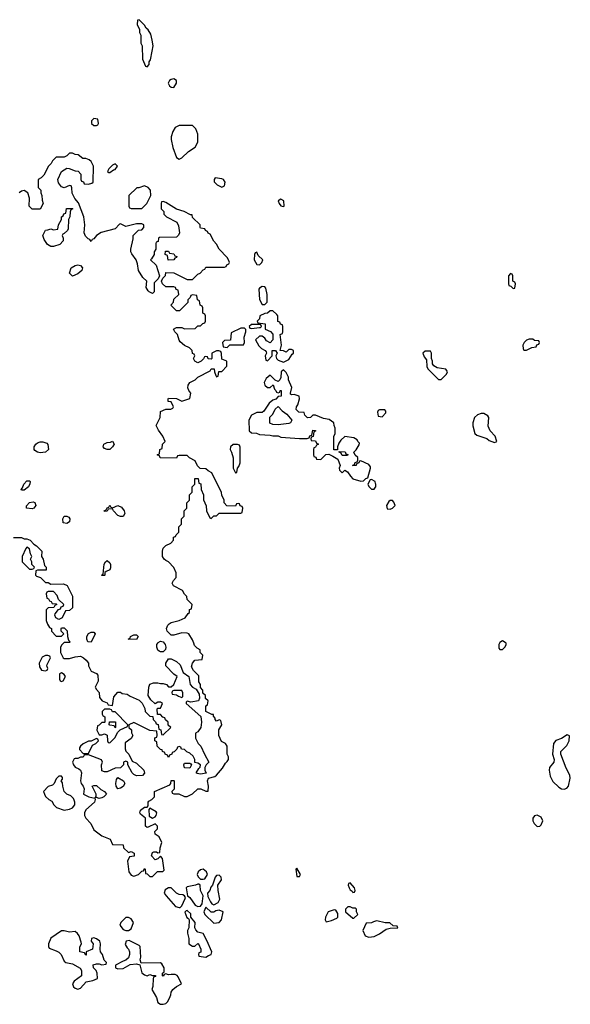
# Model space of a CAD drawing. Header units: inches. Extents: x 2601469 to 2753575, y 449403 to 582909.
# Tile 338 of 350: x 2707336 to 2711457, y 527298 to 534666. Entities that reach past the tile are written whole.
import ezdxf

# ---------------------------------------------------------------- set-up
doc = ezdxf.new("R2010")
doc.units = ezdxf.units.IN
doc.header["$MEASUREMENT"] = 0
for name, color, linetype in [('C7502', 7, 'Continuous'), ('C7503', 7, 'Continuous'), ('C7512', 7, 'Continuous'), ('C7513', 7, 'Continuous')]:
    doc.layers.add(name, color=color, linetype=linetype)

msp = doc.modelspace()

# ---------------------------------------------------------------- linework, layer by layer
at = {"layer": 'C7502', "color": 4, "elevation": 4}
for points in [[(2707663.7, 530000), (2707651.6, 529988.4), (2707642, 529970), (2707642, 529930), (2707662, 529890), (2707670, 529884.7), (2707710, 529884.7), (2707750, 529898), (2707790, 529902), (2707814, 529890), (2707832.7, 529872.7), (2707851.6, 529851.6), (2707852, 529830), (2707871.6, 529791.6), (2707910, 529774), (2707922, 529762), (2707923.6, 529716.4), (2707902, 529670), (2707910, 529654), (2707931.6, 529631.6), (2707932.7, 529592.7), (2707954, 529570), (2707990, 529554), (2707998, 529538), (2708030, 529534), (2708040.4, 529599.6), (2708070, 529634), (2708090, 529634), (2708103.6, 529623.6), (2708139.6, 529619.6), (2708163.6, 529603.6), (2708230, 529574), (2708251.6, 529551.6), (2708271.6, 529511.6), (2708274, 529490), (2708310, 529454), (2708332.7, 529452.7), (2708334, 529430), (2708352.7, 529412.7), (2708358, 529398), (2708372.7, 529392.7), (2708378, 529358), (2708392.7, 529352.7), (2708398, 529318), (2708410, 529314), (2708466, 529370), (2708447.3, 529387.3), (2708446, 529410), (2708427.3, 529427.3), (2708422, 529442), (2708407.3, 529447.3), (2708390, 529466), (2708367.3, 529467.3), (2708366, 529510), (2708370, 529514), (2708390, 529514), (2708406, 529550), (2708390, 529558), (2708370, 529558), (2708350, 529546), (2708316.4, 529576.4), (2708298, 529610), (2708302, 529670), (2708310, 529694), (2708336.4, 529703.6), (2708370, 529704.7), (2708390, 529698), (2708410, 529698), (2708434, 529690), (2708450, 529674), (2708470, 529674), (2708490, 529692), (2708515.3, 529750), (2708489.3, 529769.3), (2708428.7, 529830), (2708428.7, 529850), (2708450, 529882), (2708470, 529882), (2708510, 529862.8), (2708538, 529838), (2708560.7, 529780.7), (2708601, 529750), (2708612, 529690), (2708630, 529672), (2708656.9, 529656.9), (2708679.6, 529619.6), (2708682, 529590), (2708674, 529570), (2708618, 529558), (2708590, 529566), (2708582, 529558), (2708582, 529550), (2708690.8, 529450.8), (2708697.3, 529410), (2708690.8, 529370), (2708670, 529338), (2708652.7, 529327.3), (2708652, 529290), (2708672, 529250), (2708692, 529230), (2708718, 529170), (2708751.3, 529110), (2708732, 529090), (2708722, 529070), (2708722, 529050), (2708731.3, 529028.7), (2708690, 529019), (2708664, 529024), (2708658, 529030), (2708676.4, 529063.6), (2708687.3, 529072.7), (2708688, 529090), (2708670, 529102), (2708647.3, 529107.3), (2708646, 529130), (2708634.6, 529154.6), (2708610, 529178), (2708587.3, 529187.3), (2708570, 529206), (2708547.3, 529207.3), (2708542, 529222), (2708530, 529226), (2708518, 529222), (2708512.7, 529207.3), (2708492.7, 529187.3), (2708478, 529182), (2708474, 529170), (2708458, 529162), (2708450, 529146), (2708442, 529162), (2708426, 529170), (2708422, 529182), (2708406, 529190), (2708402, 529202), (2708390, 529206), (2708366, 529230), (2708362, 529262), (2708348.4, 529268.4), (2708348.4, 529291.6), (2708362, 529298), (2708366, 529310), (2708362, 529342), (2708310, 529348), (2708190, 529406), (2708154, 529390), (2708154, 529370), (2708171.6, 529351.6), (2708172, 529330), (2708182, 529310), (2708170, 529288), (2708126, 529254), (2708124.7, 529210), (2708131.1, 529191.1), (2708152, 529170), (2708178, 529118), (2708210, 529102), (2708264.7, 529050), (2708271.1, 529028.9), (2708254, 529010), (2708210, 529008), (2708190, 529018), (2708178, 529030), (2708146, 529090), (2708146, 529110), (2708130, 529118), (2708114, 529110), (2708114, 529090), (2708091.6, 529068.4), (2708050, 529066), (2707990, 529038), (2707970, 529038), (2707950, 529046), (2707949, 529091), (2707955.3, 529110), (2707948.4, 529128.4), (2707850, 529166), (2707818, 529162), (2707810, 529148), (2707790, 529148), (2707770, 529138), (2707750, 529138), (2707744.7, 529135.3), (2707732, 529110), (2707738, 529090), (2707750, 529072), (2707779.8, 529059.8), (2707791.3, 529050), (2707798, 529030), (2707791.3, 528970), (2707796, 528950), (2707811.3, 528930), (2707818, 528910), (2707814, 528870), (2707854, 528850), (2707899.6, 528839.6), (2707902, 528830), (2707896, 528810), (2707830, 528754), (2707820.7, 528730), (2707820.5, 528710), (2707830, 528691), (2707867.3, 528650), (2707890, 528604.7), (2707950, 528558), (2708012.7, 528532.7), (2708030, 528494), (2708110, 528492), (2708114, 528470), (2708150, 528434), (2708170, 528442), (2708194, 528430), (2708192.7, 528407.3), (2708158, 528402), (2708142, 528370), (2708152, 528290), (2708170, 528264.7), (2708190, 528258), (2708226, 528270), (2708250, 528294), (2708262, 528298), (2708270, 528314), (2708274, 528310), (2708278, 528278), (2708290, 528274), (2708310, 528254), (2708330, 528254), (2708367.3, 528292.7), (2708407.3, 528292.7), (2708418, 528302), (2708406, 528390), (2708390, 528406), (2708370, 528386), (2708350, 528378), (2708322, 528410), (2708330, 528434), (2708340.2, 528439.8), (2708358.8, 528438.8), (2708370, 528432), (2708386, 528434), (2708388, 528470), (2708399, 528510), (2708379, 528550), (2708349, 528570), (2708348, 528590), (2708368, 528610), (2708368, 528630), (2708350, 528648), (2708296.9, 528623.1), (2708290, 528622), (2708278, 528630), (2708278, 528690), (2708240.2, 528720.2), (2708234, 528730), (2708239, 528750), (2708270, 528774), (2708290, 528774), (2708298, 528782), (2708298, 528810), (2708302, 528818), (2708326, 528830), (2708346, 528850), (2708346, 528890), (2708459, 528941), (2708468, 528950), (2708470, 528974), (2708490, 528974), (2708491.3, 528970), (2708492, 528908), (2708474, 528890), (2708478, 528878), (2708490, 528874), (2708527.3, 528872.7), (2708570, 528852), (2708590, 528852), (2708630, 528872), (2708670, 528911.3), (2708691.1, 528911.1), (2708730, 528892), (2708746, 528894), (2708748, 528930), (2708742, 528970), (2708748.7, 528991.3), (2708796.4, 529003.6), (2708808.4, 529011.6), (2708854.6, 529065.4), (2708876.4, 529103.6), (2708890, 529114), (2708898, 529130), (2708898, 529150), (2708889, 529170), (2708889.2, 529230), (2708875.3, 529250), (2708845.8, 529265.8), (2708827, 529310), (2708827, 529353), (2708848, 529390), (2708842, 529422), (2708830, 529426), (2708810, 529418), (2708798, 529430), (2708798, 529438), (2708786, 529454), (2708786, 529466), (2708774, 529466), (2708728.7, 529490), (2708728, 529532), (2708742, 529538), (2708746, 529570), (2708727.3, 529587.3), (2708726, 529610), (2708707.3, 529627.3), (2708706, 529650), (2708688, 529668), (2708688, 529690), (2708678, 529710), (2708676.4, 529756.4), (2708636.4, 529796.4), (2708623.1, 529823.1), (2708628.4, 529851.6), (2708647.3, 529872.7), (2708702, 529878), (2708706, 529910), (2708686, 529930), (2708686, 529950), (2708663.1, 529963.1), (2708644, 529984), (2708638.7, 530000)], [(2708418.5, 530000), (2708426, 529990), (2708431, 529970), (2708426.4, 529953.6), (2708410, 529935.3), (2708390, 529935.3), (2708380.2, 529940.2), (2708369.1, 529949.1), (2708362, 529970), (2708362, 529990), (2708369, 530000)], [(2710000, 527919.9), (2709983.6, 527916.4), (2709970, 527908.7), (2709930, 527906), (2709904.7, 527850), (2709922, 527810), (2709950, 527801), (2709990, 527806), (2710000, 527811)]]:
    msp.add_lwpolyline(points, dxfattribs=at)
for points in [[(2707530, 529908), (2707505.4, 529894.6), (2707482, 529850), (2707483.6, 529823.6), (2707498, 529798), (2707530, 529794), (2707542, 529798), (2707546, 529810), (2707538, 529830), (2707540.4, 529839.6), (2707566, 529890), (2707562, 529902), (2707547.3, 529907.3)], [(2707650, 529778), (2707634, 529770), (2707634, 529730), (2707638, 529718), (2707650, 529714), (2707662, 529718), (2707678, 529750), (2707670, 529766)], [(2708550, 529646), (2708490, 529646), (2708478, 529642), (2708474, 529630), (2708478, 529618), (2708510, 529614), (2708523.6, 529603.6), (2708550, 529594), (2708558, 529602), (2708558, 529630)], [(2708010, 529506), (2707970, 529506), (2707954, 529490), (2707954, 529470), (2707958, 529458), (2707974, 529450), (2707974, 529410), (2707970, 529406), (2707950, 529406), (2707930, 529386), (2707918, 529382), (2707914, 529350), (2707930, 529314), (2707950, 529314), (2707970, 529322), (2707991.1, 529311.1), (2707994, 529270), (2707998, 529258), (2708010, 529254), (2708050, 529294), (2708068, 529332), (2708087.3, 529352.7), (2708142, 529378), (2708146, 529390), (2708050, 529486), (2708030, 529486), (2708022, 529502)], [(2708050, 529366), (2708042, 529382), (2708010, 529386), (2708006, 529390), (2708007.3, 529412.7), (2708052.7, 529412.7), (2708054, 529370)], [(2707910, 529286), (2707870, 529266), (2707850, 529266), (2707810, 529248), (2707792, 529230), (2707783.6, 529216.4), (2707783.6, 529203.6), (2707810, 529174), (2707850, 529174), (2707882, 529238), (2707906, 529250), (2707926, 529270), (2707922, 529282)], [(2708610, 529066), (2708570, 529068), (2708565.2, 529090), (2708570, 529102), (2708610, 529102), (2708618, 529098), (2708622, 529090)], [(2707650, 529006), (2707630, 529006), (2707610, 528986), (2707594, 528950), (2707582, 528938), (2707550, 528928), (2707514, 528890), (2707522, 528870), (2707530, 528854), (2707554, 528830), (2707576.9, 528816.9), (2707592, 528790), (2707612, 528770), (2707670, 528750.4), (2707710, 528758), (2707730, 528768.4), (2707747.6, 528790), (2707749.6, 528810), (2707744.9, 528824.9), (2707738.7, 528838.7), (2707717.6, 528857.6), (2707688.7, 528870), (2707668.7, 528890), (2707658, 528930), (2707656.4, 528956.4), (2707646, 528970), (2707656.4, 528983.6), (2707656.4, 528996.4)], [(2708070, 528909.2), (2708059, 528930), (2708055.3, 528950), (2708060.4, 528979.6), (2708070, 528994), (2708114, 528970), (2708122, 528950), (2708110, 528928.7), (2708090, 528915.3)], [(2707930, 528839), (2707910, 528846), (2707902, 528842), (2707908, 528852), (2707908.7, 528870), (2707878, 528930), (2707890, 528936), (2707910, 528936), (2707944.5, 528904.5), (2707971.3, 528890), (2707984.7, 528870), (2707964.7, 528850), (2707950, 528842.7)], [(2708310, 528766), (2708303.6, 528756.4), (2708304.7, 528704.7), (2708330, 528692), (2708350, 528702), (2708358, 528710), (2708362, 528730), (2708357.2, 528737.2)], [(2708710, 528308.7), (2708690, 528304), (2708671.3, 528290), (2708664.7, 528270), (2708671.6, 528251.6), (2708690, 528234), (2708710, 528234), (2708722, 528238), (2708742, 528270), (2708735.3, 528290)], [(2709410, 528318), (2709402, 528310), (2709410, 528254), (2709430, 528254), (2709438, 528270)], [(2708830, 528264), (2708810, 528262), (2708798, 528250), (2708778, 528190), (2708766, 528174), (2708758, 528150), (2708742, 528130), (2708743.6, 528103.6), (2708763.6, 528063.6), (2708774, 528050), (2708790, 528042), (2708820.4, 528059.6), (2708835.1, 528084.9), (2708820.9, 528150), (2708819, 528190), (2708845.2, 528230), (2708844, 528250)], [(2708470, 528168.7), (2708450, 528168.7), (2708424.7, 528155.3), (2708418, 528130), (2708431.3, 528110), (2708502, 528030), (2708530, 528022), (2708538, 528022), (2708550, 528034), (2708575.3, 528090), (2708576.4, 528096.4), (2708569, 528109), (2708556.5, 528116.5), (2708530, 528119.3), (2708510, 528129)], [(2708678, 528198), (2708670, 528198), (2708651.3, 528188.7), (2708590, 528178), (2708582, 528170), (2708592, 528110), (2708610, 528098), (2708650, 528041), (2708670, 528031), (2708690, 528032), (2708702, 528050), (2708708, 528110), (2708688.9, 528148.9), (2708686, 528190)], [(2709810, 528206), (2709798, 528202), (2709794, 528190), (2709802, 528170), (2709810, 528154), (2709824.7, 528144.7), (2709830, 528134), (2709842, 528138), (2709846, 528150), (2709842, 528170)], [(2708590, 527999), (2708582, 527998), (2708572.7, 527987.3), (2708587.3, 527947.3), (2708599.8, 527939.8), (2708604.7, 527930), (2708602, 527870), (2708592, 527850), (2708592, 527830), (2708602, 527790), (2708602, 527750), (2708630, 527732), (2708647.3, 527732.7), (2708670, 527754), (2708674, 527750), (2708692, 527710), (2708692, 527688), (2708678, 527682), (2708674, 527670), (2708678, 527658), (2708730, 527652), (2708750, 527662), (2708768.4, 527671.6), (2708773.2, 527690), (2708736.6, 527776.6), (2708710, 527828), (2708670, 527838), (2708654.6, 527854.6), (2708648, 527870), (2708648.7, 527910), (2708618, 527950), (2708616, 527976)], [(2708730, 528026), (2708714, 527990), (2708722, 527970), (2708790, 527906), (2708810, 527906.8), (2708830, 527911), (2708845.2, 527930), (2708858, 527990), (2708830, 528002), (2708803.6, 527996.4), (2708790, 527988.7), (2708768.4, 527988.4)], [(2709690, 528006), (2709644.7, 527990), (2709624.7, 527950), (2709622, 527930), (2709630, 527914), (2709670, 527924.7), (2709710, 527942), (2709718, 527950), (2709716.4, 527976.4), (2709702, 528002)], [(2709810, 528028), (2709792.7, 528027.3), (2709774, 528010), (2709774, 527990), (2709830, 527942), (2709838, 527942), (2709866, 527970), (2709858, 527990), (2709858, 528010), (2709850, 528018), (2709830, 528018)], [(2708150, 527948), (2708130, 527948), (2708092, 527910), (2708084.7, 527890), (2708110, 527858), (2708130, 527851.3), (2708150, 527851.3), (2708170, 527862), (2708188, 527910), (2708170, 527938)], [(2707670, 527848.7), (2707650, 527848.7), (2707570, 527794), (2707550.8, 527750), (2707551, 527730), (2707556.9, 527716.9), (2707610, 527699.1), (2707628.4, 527688.4), (2707646.8, 527670), (2707670, 527622), (2707682, 527610), (2707730, 527600.7), (2707788.1, 527568.1), (2707798.8, 527550), (2707798, 527510), (2707744, 527470), (2707731, 527450), (2707738, 527430), (2707750, 527418), (2707770, 527411.3), (2707790, 527418), (2707833.2, 527466.8), (2707884, 527476), (2707918, 527490), (2707915.3, 527530), (2707908, 527550), (2707888, 527570), (2707886, 527594), (2707910, 527602), (2707930, 527602), (2707950, 527594), (2707982, 527598), (2707986, 527610), (2707968, 527628), (2707955.3, 527670), (2707942, 527690), (2707938, 527710), (2707942, 527750), (2707935.3, 527770), (2707910, 527788), (2707890, 527795.3), (2707874, 527790), (2707872, 527770), (2707884.7, 527750), (2707882, 527710), (2707834, 527690), (2707834, 527666), (2707830, 527666), (2707822, 527682), (2707786, 527690), (2707787.3, 527727.3), (2707798, 527750), (2707796.4, 527763.6), (2707782, 527810), (2707769.1, 527829.1), (2707750, 527842), (2707710, 527839)], [(2708154.6, 527774.6), (2708134, 527770), (2708125.4, 527745.4), (2708139.6, 527719.6), (2708151.3, 527711.3), (2708158, 527690), (2708158, 527670), (2708150, 527646), (2708131.6, 527628.4), (2708110, 527622), (2708054, 527590), (2708054, 527570), (2708070, 527564.7), (2708110, 527566.8), (2708163.1, 527596.9), (2708210, 527602), (2708234, 527594), (2708250, 527534), (2708270, 527518), (2708290, 527512), (2708310, 527522), (2708330, 527514), (2708352.7, 527512.7), (2708352.7, 527507.3), (2708338, 527502), (2708334, 527490), (2708331.6, 527431.6), (2708326, 527410), (2708361, 527350), (2708371, 527311), (2708390, 527298), (2708410, 527298), (2708430, 527304.7), (2708443.1, 527316.9), (2708456.4, 527343.6), (2708468, 527370), (2708468.7, 527390), (2708482, 527410), (2708509.1, 527430.9), (2708546, 527450), (2708523.1, 527503.1), (2708514.6, 527514.6), (2708500.4, 527520.4), (2708470, 527522), (2708450, 527518), (2708430, 527526), (2708418, 527522), (2708410, 527508), (2708406, 527510), (2708406, 527530), (2708418, 527542), (2708418, 527570), (2708400.4, 527600.4), (2708390, 527608), (2708246, 527606), (2708238, 527630), (2708242, 527650), (2708238, 527730), (2708230, 527738)]]:
    msp.add_lwpolyline(points, close=True, dxfattribs=at)
at = {"layer": 'C7503', "color": 4, "elevation": 4}
for points in [[(2708230, 534666), (2708218, 534662), (2708214, 534630), (2708231.6, 534591.6), (2708232, 534570), (2708242, 534550), (2708242, 534490), (2708252, 534470), (2708254, 534370), (2708278, 534318), (2708290, 534314), (2708306, 534330), (2708306, 534350), (2708314.6, 534365.4), (2708328.4, 534431.6), (2708334, 534470), (2708328.4, 534511.6), (2708316.5, 534556.5), (2708298, 534590), (2708283.1, 534603.1), (2708270, 534626)], [(2708490, 534224), (2708470, 534219.3), (2708456, 534210), (2708446, 534190), (2708458, 534170), (2708470, 534161), (2708490, 534158), (2708509, 534190), (2708508.7, 534210)], [(2707890, 533926), (2707874, 533910), (2707874, 533890), (2707890, 533874), (2707910, 533874), (2707922, 533878), (2707926, 533890), (2707922, 533922)], [(2708630, 533875.3), (2708530, 533875.3), (2708499.8, 533860.2), (2708481, 533830), (2708470.8, 533790), (2708470.8, 533770), (2708482.8, 533710), (2708510, 533634), (2708530, 533622), (2708550, 533632), (2708600.2, 533679.8), (2708649.1, 533710.9), (2708669, 533750), (2708668.7, 533810), (2708655.3, 533850)], [(2708050, 533588), (2708030, 533578), (2708002, 533550), (2707994, 533530), (2708002, 533522), (2708010, 533522), (2708038, 533542), (2708050, 533544.7), (2708068, 533570)], [(2708798, 533482), (2708792, 533470), (2708792.7, 533452.7), (2708814, 533430), (2708850, 533412), (2708870, 533422), (2708872.7, 533450), (2708862, 533470), (2708850, 533476)], [(2708270, 533422), (2708228, 533408), (2708212, 533408), (2708154, 533350), (2708154, 533270), (2708158, 533258), (2708170, 533254), (2708250, 533254), (2708288, 533290), (2708318, 533350), (2708315.3, 533390), (2708298, 533410)], [(2709290, 533324), (2709271.3, 533310), (2709278, 533290), (2709290, 533272), (2709310, 533267.3), (2709315.3, 533270), (2709313.2, 533310)], [(2707590, 532968), (2707568.4, 532968.4), (2707543.1, 532983.1), (2707520.4, 533020.4), (2707508.4, 533051.6), (2707530, 533092), (2707547.3, 533092.7), (2707570, 533102), (2707590, 533094), (2707622, 533098), (2707626, 533130), (2707648, 533170), (2707648.4, 533191.6), (2707662, 533198), (2707667.3, 533212.7), (2707682, 533218), (2707687.3, 533252.7), (2707730, 533254), (2707734, 533250), (2707718, 533242), (2707712.7, 533227.3), (2707711.3, 533190), (2707702, 533170), (2707699.6, 533100.4), (2707692.7, 533087.3), (2707670, 533066), (2707658, 533062), (2707654, 533050), (2707662, 533030), (2707662, 533010), (2707635.3, 532984.7)], [(2708447.3, 532867.3), (2708442, 532902), (2708426, 532910), (2708427.3, 532932.7), (2708450, 532934), (2708458, 532918), (2708490, 532914), (2708498, 532898), (2708512.7, 532892.7), (2708510, 532886), (2708498, 532882), (2708490, 532868)], [(2709110, 532926), (2709098, 532922), (2709094, 532910), (2709092, 532870), (2709110, 532834), (2709130, 532832), (2709148, 532850), (2709155.3, 532870), (2709122, 532902)], [(2707730, 532746), (2707708, 532770), (2707722, 532810), (2707750, 532826.8), (2707770, 532830.7), (2707790, 532826), (2707806, 532810), (2707801, 532790), (2707770, 532764)], [(2709150, 532668.7), (2709130, 532658), (2709126, 532650), (2709131.6, 532571.6), (2709150, 532534), (2709170, 532534), (2709187.3, 532552.7), (2709188.7, 532610), (2709178, 532658), (2709170, 532668)], [(2709230, 532488), (2709210, 532488), (2709190, 532468.7), (2709170, 532468), (2709134, 532450), (2709132, 532428), (2709114, 532410), (2709118, 532398), (2709174, 532390), (2709174, 532350), (2709212.7, 532332.7), (2709231.6, 532311.6), (2709231.3, 532270), (2709210, 532248), (2709183.7, 532263.7), (2709170, 532282), (2709150, 532298), (2709130, 532298), (2709102, 532270), (2709126.4, 532226.4), (2709144.7, 532204.7), (2709174, 532190), (2709179.6, 532179.6), (2709182, 532170), (2709174, 532150), (2709178, 532118), (2709190, 532114), (2709226, 532150), (2709226, 532190), (2709251.3, 532191.3), (2709262, 532170), (2709252, 532150), (2709258, 532130), (2709270, 532118), (2709310, 532102), (2709350, 532122), (2709376.4, 532163.6), (2709386, 532170), (2709386, 532190), (2709370, 532198), (2709350, 532198), (2709330, 532178), (2709310, 532188.7), (2709286, 532190), (2709295.3, 532230), (2709286, 532310), (2709302, 532318), (2709306, 532330), (2709306, 532370), (2709302, 532382), (2709287.3, 532387.3), (2709282, 532402), (2709268, 532408), (2709268, 532450), (2709260.4, 532460.4)], [(2709018, 532358), (2708990, 532358), (2708918, 532322), (2708912.7, 532267.3), (2708870, 532266), (2708854, 532250), (2708858, 532218), (2708890, 532214), (2708910, 532234), (2709010, 532234), (2709018, 532250), (2709015.3, 532290), (2709028, 532330), (2709027.3, 532347.3)], [(2709130, 532386), (2709070, 532386), (2709054, 532370), (2709058, 532358), (2709070, 532354), (2709130, 532362), (2709138, 532362), (2709146, 532370), (2709142, 532382)], [(2709310, 532046), (2709294, 532030), (2709291.1, 531988.9), (2709282, 531970), (2709270, 531958), (2709247.3, 531967.3), (2709210, 532006), (2709179.6, 531980.4), (2709164.7, 531950), (2709171.6, 531931.6), (2709190, 531914), (2709210, 531914), (2709232.7, 531932.7), (2709242, 531902), (2709254, 531890), (2709258, 531878), (2709270, 531874), (2709282, 531878), (2709286, 531890), (2709292, 531890), (2709292, 531850), (2709270, 531846), (2709252.7, 531827.3), (2709230, 531818), (2709203.5, 531796.5), (2709163.6, 531736.4), (2709150, 531726), (2709110, 531726), (2709070, 531706), (2709052, 531670), (2709054, 531590), (2709070, 531574), (2709107.3, 531572.7), (2709130, 531562), (2709210, 531558), (2709230, 531551.3), (2709270, 531551), (2709290, 531542), (2709430, 531531), (2709487.3, 531532.7), (2709502, 531538), (2709508, 531552), (2709522, 531558), (2709530, 531594), (2709550, 531592), (2709550, 531586), (2709538, 531582), (2709532.7, 531547.3), (2709518, 531542), (2709514, 531530), (2709518, 531518), (2709550, 531514), (2709558, 531498), (2709572, 531490), (2709558, 531482), (2709550, 531466), (2709538, 531462), (2709534, 531450), (2709534, 531410), (2709538, 531398), (2709552.7, 531392.7), (2709558, 531378), (2709590, 531374), (2709628.4, 531411.6), (2709650, 531414), (2709679.6, 531399.6), (2709718, 531378), (2709734, 531330), (2709726, 531310), (2709730, 531294), (2709750, 531274), (2709770, 531294), (2709790, 531282), (2709811.3, 531250), (2709830, 531231.3), (2709890, 531212), (2709910, 531214), (2709927.3, 531232.7), (2709942, 531238), (2709962, 531310), (2709960.4, 531320.4), (2709950, 531338), (2709890, 531366), (2709878, 531362), (2709874, 531350), (2709858, 531342), (2709854, 531330), (2709828, 531330), (2709842, 531338), (2709847.3, 531352.7), (2709862, 531358), (2709866, 531370), (2709866, 531390), (2709847.3, 531407.3), (2709838, 531430), (2709854, 531446), (2709876.4, 531483.6), (2709878, 531498), (2709866, 531510), (2709862, 531522), (2709836.4, 531536.4), (2709770, 531546), (2709739.6, 531520.4), (2709723.6, 531496.4), (2709714, 531470), (2709714, 531446), (2709687.3, 531447.3), (2709687.3, 531547.3), (2709698, 531570), (2709698, 531610), (2709688.9, 531628.9), (2709688, 531650), (2709653.2, 531673.2), (2709610, 531682), (2709550, 531706), (2709530, 531706), (2709511.6, 531688.4), (2709490, 531686), (2709470, 531706), (2709466, 531726), (2709426, 531730), (2709406, 531750), (2709408, 531770), (2709417.2, 531782.8), (2709429, 531830), (2709428.4, 531848.4), (2709390, 531862), (2709370, 531858), (2709364, 531864), (2709362, 531870), (2709373.6, 531913.6), (2709348.7, 531970), (2709348.7, 531990), (2709330, 532026)], [(2709270, 531635.3), (2709230, 531638), (2709207.3, 531647.3), (2709208.4, 531691.6), (2709230, 531714), (2709248.9, 531751.1), (2709270, 531772), (2709299.8, 531739.8), (2709334.8, 531714.8), (2709372, 531670), (2709362, 531650), (2709350, 531644)], [(2707490, 531424), (2707470, 531429), (2707450, 531442), (2707444, 531450), (2707445.2, 531470), (2707457.2, 531490), (2707470, 531500.7), (2707490, 531507.3), (2707510, 531507.3), (2707538, 531498), (2707547.3, 531487.3), (2707550.8, 531450), (2707530, 531429)], [(2707990, 531448.7), (2707970, 531458), (2707962, 531470), (2707966, 531490), (2707990, 531502), (2708015.3, 531504.7), (2708031.6, 531511.6), (2708042, 531490), (2708030.9, 531469.1), (2708010, 531449)], [(2708967.3, 531487.3), (2708932.7, 531487.3), (2708914, 531470), (2708912, 531450), (2708922, 531430), (2708932.7, 531387.3), (2708934, 531310), (2708950, 531274), (2708962, 531278), (2708966, 531310), (2708976.4, 531323.6), (2708986, 531350), (2708987.3, 531467.3), (2708982, 531482)], [(2709750, 531406), (2709742, 531422), (2709726, 531430), (2709726, 531434), (2709771.6, 531431.6), (2709778, 531418), (2709792.7, 531412.7), (2709790, 531406)], [(2707350, 531146), (2707346, 531150), (2707358, 531162), (2707366, 531190), (2707390, 531214), (2707410, 531214), (2707414, 531210), (2707412.7, 531192.7), (2707402, 531170), (2707370, 531146)], [(2707430, 531005.2), (2707386, 531010), (2707388, 531028), (2707410, 531052), (2707438, 531058), (2707450, 531054), (2707456, 531030), (2707442, 531010)], [(2708030, 531014), (2708071.1, 531031.1), (2708098, 531018), (2708118, 530990), (2708122, 530970), (2708110, 530948), (2708090, 530948), (2708070, 530955.3), (2708038, 530990), (2708030, 531006), (2707998, 531002), (2707990, 530988), (2707970, 530986), (2707968, 530990), (2707982, 530998), (2707990, 531014), (2708002, 531018), (2708010, 531034), (2708018, 531018)], [(2707690, 530895.3), (2707662, 530902), (2707658, 530930), (2707668.9, 530951.1), (2707690, 530952), (2707703.6, 530943.6), (2707712, 530930), (2707710, 530908)], [(2707390, 530718), (2707382, 530710), (2707354, 530650), (2707354, 530610), (2707410, 530554), (2707430, 530554), (2707442, 530558), (2707446, 530570), (2707426, 530590), (2707426, 530610), (2707418, 530630), (2707428, 530650), (2707418, 530670), (2707410, 530706)], [(2707950, 530506), (2707948, 530510), (2707962, 530518), (2707968.9, 530591.1), (2707978, 530610), (2707990, 530618), (2708010, 530602), (2708014.8, 530590), (2708015.3, 530564.7), (2708010, 530548), (2707982, 530538), (2707974, 530530), (2707974, 530510), (2707970, 530506)], [(2707870, 530008), (2707846, 530010), (2707838, 530030), (2707838, 530050), (2707850, 530072), (2707870, 530082), (2707890, 530082), (2707902, 530070)], [(2708210, 530028.7), (2708148, 530030), (2708162, 530038), (2708166, 530050), (2708190, 530062), (2708210, 530062), (2708222, 530050)]]:
    msp.add_lwpolyline(points, close=True, dxfattribs=at)
for points in [[(2708638.7, 530000), (2708630, 530026), (2708602, 530070), (2708590, 530076), (2708550, 530078), (2708490, 530061.2), (2708470, 530061.2), (2708439.3, 530090), (2708435.1, 530110), (2708445.1, 530134.9), (2708454.8, 530145.2), (2708470, 530154.8), (2708530, 530171.3), (2708575.3, 530190), (2708596.4, 530223.6), (2708606, 530230), (2708607.3, 530252.7), (2708622, 530258), (2708626, 530290), (2708590, 530326), (2708586, 530350), (2708570, 530366), (2708554, 530394), (2708486, 530430), (2708478, 530450), (2708486, 530470), (2708507.3, 530492.7), (2708507.3, 530527.3), (2708490, 530566), (2708450, 530608), (2708430, 530618), (2708418, 530630), (2708406, 530650), (2708406, 530690), (2708408.9, 530711.1), (2708428.9, 530731.1), (2708466, 530750), (2708486, 530770), (2708487.3, 530792.7), (2708502, 530798), (2708506, 530810), (2708526, 530830), (2708526, 530870), (2708546, 530890), (2708546, 530930), (2708566, 530950), (2708566, 530990), (2708586, 531010), (2708586, 531050), (2708606, 531070), (2708606, 531110), (2708626, 531130), (2708626, 531170), (2708646, 531190), (2708647.3, 531232.7), (2708672.7, 531232.7), (2708678, 531198), (2708691.6, 531191.6), (2708694, 531150), (2708712, 531110), (2708712.7, 531072.7), (2708732.7, 531027.3), (2708734, 530990), (2708758, 530938), (2708770, 530934), (2708790, 530954), (2708810, 530954), (2708830, 530974), (2708990, 530974), (2709002, 530978), (2709006, 531010), (2709002, 531022), (2708987.3, 531027.3), (2708982, 531042), (2708970, 531046), (2708958, 531042), (2708950, 531026), (2708887.3, 531027.3), (2708866, 531050), (2708866, 531070), (2708848.4, 531108.4), (2708847.3, 531127.3), (2708774.6, 531274.6), (2708746, 531290), (2708730, 531306), (2708687.3, 531307.3), (2708667.3, 531327.3), (2708650, 531366), (2708607.3, 531387.3), (2708590, 531406), (2708530, 531406), (2708518, 531402), (2708510, 531386), (2708387.3, 531387.3), (2708382, 531402), (2708366, 531410), (2708382, 531418), (2708386, 531450), (2708402, 531458), (2708406, 531490), (2708426, 531510), (2708408, 531550), (2708374.6, 531594.6), (2708358, 531630), (2708388, 531690), (2708390, 531734), (2708428.9, 531751.1), (2708467.3, 531752.7), (2708482, 531758), (2708486, 531770), (2708470, 531806), (2708446, 531810), (2708446, 531830), (2708450, 531834), (2708510, 531832), (2708550, 531812), (2708608.7, 531831.3), (2708618, 531870), (2708602, 531890), (2708595.3, 531910), (2708598, 531930), (2708608.9, 531951.1), (2708650, 531972), (2708670, 531992), (2708762, 532038), (2708770, 532054), (2708792.7, 532052.7), (2708794, 532030), (2708803.6, 532003.6), (2708810, 531994), (2708822, 531998), (2708827.3, 532032.7), (2708850, 532034), (2708887.3, 532072.7), (2708886, 532110), (2708850, 532126), (2708847.3, 532167.3), (2708842, 532182), (2708827.3, 532187.3), (2708810, 532188), (2708774, 532170), (2708774, 532130), (2708770, 532126), (2708747.3, 532127.3), (2708742, 532142), (2708730, 532146), (2708718, 532142), (2708712.7, 532127.3), (2708694, 532110), (2708670, 532098), (2708648, 532110), (2708638, 532130), (2708646, 532150), (2708642, 532162), (2708628.7, 532168.7), (2708626, 532190), (2708606, 532210), (2708570, 532228), (2708536.4, 532256.4), (2708528.9, 532268.9), (2708518, 532310), (2708498, 532330), (2708486, 532350), (2708510, 532362), (2708550, 532362), (2708570, 532352), (2708650, 532354), (2708670, 532374), (2708690, 532374), (2708707.3, 532392.7), (2708722, 532398), (2708726, 532410), (2708726, 532450), (2708722, 532462), (2708706, 532470), (2708706, 532510), (2708702, 532522), (2708686, 532530), (2708682, 532562), (2708666, 532570), (2708662, 532602), (2708630, 532606), (2708618, 532602), (2708612.7, 532587.3), (2708594, 532570), (2708594, 532550), (2708532.7, 532487.3), (2708508.4, 532488.4), (2708468, 532530), (2708487.3, 532552.7), (2708490, 532574), (2708526, 532610), (2708522, 532642), (2708507.3, 532647.3), (2708502, 532662), (2708490, 532666), (2708430, 532666), (2708406, 532690), (2708398, 532710), (2708407.3, 532732.7), (2708427.3, 532752.7), (2708430, 532774), (2708490, 532772), (2708590, 532722), (2708630, 532722), (2708670, 532762), (2708686, 532770), (2708710, 532794), (2708722, 532798), (2708730, 532814), (2708870, 532814), (2708882, 532818), (2708887.3, 532832.7), (2708902, 532838), (2708906, 532850), (2708898, 532870), (2708890, 532886), (2708828, 532950), (2708810, 532986), (2708788.4, 533008.4), (2708762, 533062), (2708747.3, 533067.3), (2708742, 533082), (2708727.3, 533087.3), (2708722, 533102), (2708690, 533106), (2708686, 533110), (2708686, 533130), (2708630, 533186), (2708626, 533206), (2708614, 533206), (2708566, 533230), (2708509, 533249), (2708430, 533298), (2708410, 533306), (2708398, 533302), (2708394, 533290), (2708394, 533250), (2708414, 533230), (2708414, 533210), (2708434, 533190), (2708512, 533150), (2708523.6, 533123.6), (2708531.3, 533070), (2708525.4, 533054.6), (2708510, 533038), (2708383.6, 533036.4), (2708374, 533030), (2708372.7, 533007.3), (2708358, 533002), (2708354, 532990), (2708354, 532950), (2708342, 532930), (2708342, 532910), (2708323.6, 532876.4), (2708314, 532870), (2708358, 532830), (2708382, 532750), (2708372.7, 532727.3), (2708343.6, 532696.4), (2708342, 532630), (2708330, 532618), (2708306, 532630), (2708296.4, 532636.4), (2708283.1, 532663.1), (2708288, 532710), (2708257.5, 532737.5), (2708224, 532790), (2708218, 532838), (2708208.7, 532870), (2708174.6, 532914.6), (2708168.7, 532930), (2708168.7, 532950), (2708186, 533026), (2708186, 533050), (2708226, 533090), (2708250, 533094), (2708266, 533110), (2708266, 533130), (2708250, 533138), (2708210, 533138), (2708130, 533118), (2708090, 533138), (2708083.6, 533136.4), (2708050, 533102), (2707946.4, 533073.6), (2707912, 533050), (2707890, 533026), (2707878, 533022), (2707870, 533006), (2707862, 533022), (2707847.3, 533027.3), (2707827.3, 533047.3), (2707818, 533070), (2707824, 533130), (2707815.3, 533190), (2707776.4, 533296.4), (2707748.4, 533328.4), (2707728.4, 533368.4), (2707727.3, 533407.3), (2707722, 533422), (2707710, 533426), (2707670, 533408), (2707650, 533415.3), (2707625.6, 533445.6), (2707622, 533470), (2707648.9, 533531.1), (2707690, 533554), (2707707.3, 533552.7), (2707750, 533534), (2707772.7, 533532.7), (2707794, 533510), (2707794, 533470), (2707798, 533458), (2707812.7, 533452.7), (2707818, 533438), (2707850, 533434), (2707876.4, 533443.6), (2707886, 533450), (2707888, 533570), (2707870, 533606), (2707856.4, 533616.4), (2707830, 533628), (2707808.4, 533628.4), (2707773.6, 533653.6), (2707750, 533658), (2707730, 533668), (2707710, 533666), (2707690, 533646), (2707670, 533638), (2707610, 533638), (2707582, 533610), (2707572, 533590), (2707552, 533570), (2707516.9, 533503.1), (2707496.9, 533483.1), (2707474, 533470), (2707474, 533410), (2707494, 533390), (2707494, 533370), (2707502, 533350), (2707503.6, 533316.4), (2707511.3, 533290), (2707490, 533248), (2707430, 533248), (2707406, 533270), (2707408.7, 533330), (2707398, 533370), (2707370, 533388), (2707350, 533382), (2707332, 533370)], [(2710000, 531196), (2709995.3, 531210), (2709970, 531226), (2709958, 531222), (2709942, 531190), (2709950, 531174), (2709970, 531154), (2709990, 531152), (2710000, 531167)], [(2707290, 530792), (2707350, 530792), (2707370, 530782), (2707390, 530782), (2707414, 530770), (2707441, 530741), (2707462, 530730), (2707502, 530690), (2707498, 530650), (2707511.3, 530630), (2707522, 530582), (2707534, 530570), (2707534, 530546), (2707470, 530546), (2707458, 530542), (2707454, 530510), (2707462, 530502), (2707492.7, 530492.7), (2707530, 530454), (2707550, 530454), (2707570, 530442), (2707663.6, 530443.6), (2707691.6, 530431.6), (2707731.6, 530351.6), (2707730, 530266), (2707710, 530246), (2707678, 530242), (2707654, 530190), (2707630, 530178), (2707606, 530190), (2707598, 530210), (2707600.4, 530219.6), (2707627.3, 530252.7), (2707642, 530258), (2707647.3, 530272.7), (2707662, 530278), (2707666, 530290), (2707627.3, 530327.3), (2707616.4, 530356.4), (2707590, 530386), (2707550, 530386), (2707538, 530382), (2707534, 530370), (2707538, 530338), (2707552.7, 530332.7), (2707558, 530318), (2707572.7, 530312.7), (2707578, 530298), (2707610, 530294), (2707614, 530290), (2707598, 530282), (2707592.7, 530267.3), (2707550, 530266), (2707534, 530250), (2707534, 530170), (2707543.6, 530143.6), (2707558, 530118), (2707574, 530110), (2707574, 530090), (2707610, 530054), (2707650, 530054), (2707666, 530070), (2707646, 530090), (2707646, 530110), (2707650, 530114), (2707670, 530114), (2707691.6, 530091.6), (2707694, 530050), (2707702, 530022), (2707714, 530010), (2707710, 530006), (2707670, 530006), (2707663.7, 530000)], [(2708369, 530000), (2708373.6, 530006.4), (2708390, 530014.8), (2708410.5, 530010.5), (2708418.5, 530000)]]:
    msp.add_lwpolyline(points, dxfattribs=at)
at = {"layer": 'C7512', "color": 4, "elevation": 4}
for points in [[(2710927, 530000), (2710922, 529990), (2710922, 529962), (2710930, 529954), (2710950, 529954), (2710970, 529974), (2710978, 529990), (2710978, 529998), (2710976, 530000)], [(2710000, 527811), (2710030, 527826), (2710078.6, 527861.4), (2710110, 527867.7), (2710166, 527870), (2710162, 527882), (2710130, 527886), (2710107.3, 527907.3), (2710071.6, 527908.4), (2710010, 527922), (2710000, 527919.9)]]:
    msp.add_lwpolyline(points, dxfattribs=at)
for points in [[(2711434, 529314), (2711390, 529286), (2711348, 529272), (2711330.8, 529250), (2711324.7, 529170), (2711337.3, 529130), (2711333.4, 529110), (2711302, 529070), (2711298, 529050), (2711306.1, 529006.1), (2711326.5, 528966.5), (2711370, 528922), (2711390, 528910.6), (2711410, 528908.4), (2711430, 528914.8), (2711442.7, 528930), (2711457, 528990), (2711452.9, 529012.9), (2711425.7, 529065.7), (2711385.2, 529170), (2711385.2, 529190), (2711430, 529234.8), (2711449.3, 529270), (2711450, 529306)], [(2711210, 528713.2), (2711190, 528709.3), (2711177.1, 528690), (2711177.6, 528670), (2711186.7, 528650), (2711210, 528627.7), (2711230, 528630.6), (2711240.1, 528639.9), (2711252.3, 528670), (2711239.3, 528699.3)]]:
    msp.add_lwpolyline(points, close=True, dxfattribs=at)
at = {"layer": 'C7513', "color": 4, "elevation": 4}
for points in [[(2711010, 532766), (2710994, 532750), (2710994, 532690), (2710998, 532678), (2711012.7, 532672.7), (2711030, 532654), (2711042, 532658), (2711046, 532690), (2711042, 532702), (2711026, 532710), (2711026, 532750), (2711022, 532762)], [(2711175.3, 532275.3), (2711150, 532275.3), (2711130, 532268), (2711112, 532250), (2711102, 532230), (2711103.6, 532203.6), (2711110, 532194), (2711130, 532194), (2711150, 532202), (2711170, 532214), (2711202, 532218), (2711207.3, 532232.7), (2711222, 532238), (2711226, 532250), (2711222, 532262), (2711190, 532266)], [(2710410, 532186), (2710370, 532186), (2710354, 532170), (2710363.6, 532143.6), (2710379.6, 532119.6), (2710382, 532070), (2710390, 532054), (2710470, 531974), (2710490, 531974), (2710530, 532014), (2710538, 532030), (2710536.4, 532036.4), (2710526, 532050), (2710460.4, 532060.4), (2710436.4, 532076.4), (2710426, 532090), (2710426, 532110), (2710418, 532130), (2710418, 532170)], [(2710070, 531746), (2710030, 531746), (2710018, 531742), (2710014, 531730), (2710018, 531698), (2710050, 531694), (2710076.4, 531723.6), (2710076.4, 531736.4)], [(2710790, 531719), (2710762, 531710), (2710741, 531690), (2710726.8, 531650), (2710727.1, 531627.1), (2710742, 531570), (2710756.9, 531556.9), (2710831, 531531), (2710850, 531518), (2710890, 531502), (2710906, 531510), (2710895.3, 531550), (2710858, 531590), (2710843.1, 531623.1), (2710848, 531690), (2710840.4, 531700.4), (2710810, 531718)], [(2710110, 531068), (2710099.6, 531060.4), (2710082, 531030), (2710085.4, 531005.4), (2710110, 531002), (2710126, 531010), (2710146, 531030), (2710136.4, 531056.4), (2710127.3, 531067.3)]]:
    msp.add_lwpolyline(points, close=True, dxfattribs=at)
for points in [[(2710000, 531167), (2710002, 531170), (2710002, 531190), (2710000, 531196)], [(2710976, 530000), (2710970, 530006), (2710950, 530018), (2710930, 530006), (2710927, 530000)]]:
    msp.add_lwpolyline(points, dxfattribs=at)

doc.saveas('drawing.dxf')
